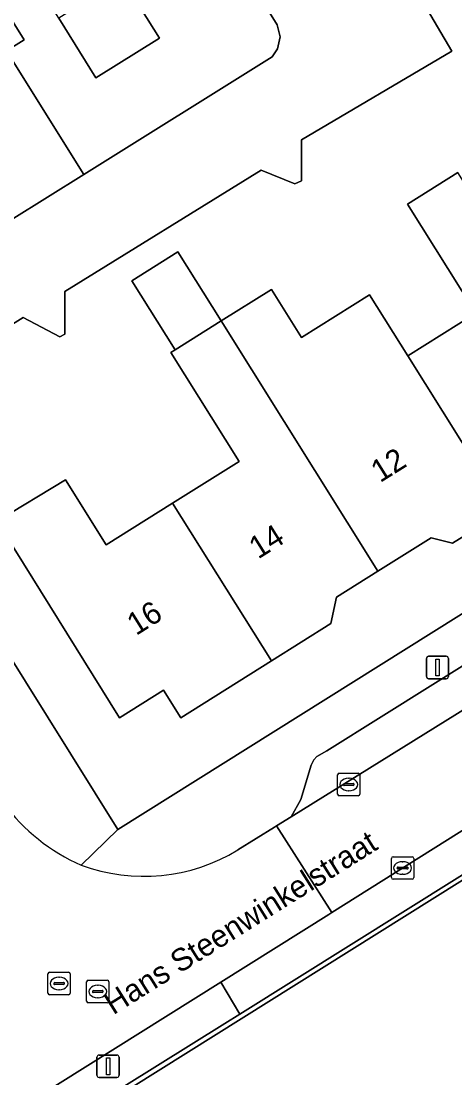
# Model space of a CAD drawing. Extents: x 159664 to 160323, y 385312 to 386115.
# Drawn here: x 159905.94 to 159925.33, y 385782.67 to 385829.91 of the extents above; entities that cross this region are included whole.
import ezdxf

# ---------------------------------------------------------------- set-up
doc = ezdxf.new("R2010")
doc.units = 0
for name, color, linetype in [('IMGEO_Erf', 7, 'Continuous'), ('IMGEO_Groenvoorziening', 7, 'Continuous'), ('IMGEO_Kolk', 7, 'Continuous'), ('IMGEO_Lichtmast', 7, 'Continuous'), ('IMGEO_Openbare_ruimte_label', 7, 'Continuous'), ('IMGEO_Pand', 7, 'Continuous'), ('IMGEO_Pand_nummerreeks', 7, 'Continuous'), ('IMGEO_Parkeervlak_open', 7, 'Continuous'), ('IMGEO_Rijbaan_lokaal_open', 7, 'Continuous'), ('IMGEO_Rioolput', 7, 'Continuous'), ('IMGEO_Voetpad_open', 7, 'Continuous')]:
    doc.layers.add(name, color=color, linetype=linetype)

msp = doc.modelspace()

# ---------------------------------------------------------------- linework, layer by layer
at = {"layer": 'IMGEO_Erf'}
for points in [[(159902.83, 385834.272), (159906.08, 385829.075), (159905.288, 385828.58), (159908.736, 385823.056), (159917.161, 385828.314), (159917.403, 385828.671), (159917.527, 385829.209), (159917.381, 385829.735), (159900.869, 385856.154)], [(159898.799, 385812.12), (159910.257, 385793.769), (159959.474, 385824.596), (159946.689, 385845.008)], [(159923.92, 385830.734), (159925.198, 385828.571), (159918.483, 385824.602), (159918.483, 385822.776), (159918.176, 385822.634), (159916.672, 385823.244), (159907.892, 385817.826), (159907.892, 385815.916), (159907.666, 385815.789), (159906.029, 385816.659), (159903.781, 385815.253)], [(159926.745, 385807.519), (159925.232, 385806.576), (159924.277, 385806.818), (159921.894, 385805.324), (159920.042, 385804.162), (159919.794, 385802.976), (159917.137, 385801.311), (159913.076, 385798.767), (159912.306, 385799.996), (159910.332, 385798.764), (159904.853, 385807.562), (159907.923, 385809.401), (159909.739, 385806.503), (159912.715, 385808.366), (159915.688, 385810.229), (159912.636, 385815.102), (159912.823, 385815.219), (159910.893, 385818.298), (159912.953, 385819.589), (159914.884, 385816.509), (159917.128, 385817.915), (159918.476, 385815.763), (159921.522, 385817.672), (159923.228, 385814.95), (159926.274, 385816.858), (159923.222, 385821.731), (159925.469, 385823.138)]]:
    msp.add_lwpolyline(points, dxfattribs=at)
msp.add_lwpolyline([(159908.798, 385834.475), (159910.462, 385831.813), (159912.126, 385829.151), (159909.285, 385827.375), (159907.621, 385830.037), (159905.957, 385832.7)], close=True, dxfattribs=at)
at = {"layer": 'IMGEO_Groenvoorziening'}
for points in [[(159962.237, 385816.658), (159961.371, 385816.147), (159919.835, 385790.061), (159919.7, 385789.976), (159914.865, 385786.947), (159915.717, 385785.521), (159964.662, 385816.146)], [(159995.344, 385766.743), (159975.15, 385798.647), (159964.547, 385815.857), (159909.705, 385781.51)]]:
    msp.add_lwpolyline(points, dxfattribs=at)
msp.add_lwpolyline([(159964.674, 385816.154), (159964.662, 385816.146), (159915.717, 385785.521), (159915.048, 385785.102), (159909.031, 385781.344), (159908.899, 385778.308), (159910.953, 385779.54), (159909.705, 385781.51), (159964.547, 385815.857), (159975.15, 385798.647), (159995.344, 385766.743), (159938.039, 385730.88), (159933.655, 385728.136), (159933.737, 385727.999), (159940.323, 385732.142), (159995.631, 385766.698)], close=True, dxfattribs=at)
at = {"layer": 'IMGEO_Kolk'}
for p, q in [((159920.089, 385795.359), (159920.089, 385796.211)), ((159920.164, 385796.285), (159921.016, 385796.285)), ((159921.09, 385796.211), (159921.09, 385795.359)), ((159920.348, 385795.779), (159920.348, 385795.791)), ((159920.786, 385795.742), (159920.388, 385795.742)), ((159920.391, 385795.828), (159920.789, 385795.828)), ((159920.577, 385796.065), (159920.602, 385796.065)), ((159920.832, 385795.791), (159920.832, 385795.779)), ((159921.016, 385795.285), (159920.164, 385795.285)), ((159920.6, 385795.505), (159920.575, 385795.505)), ((159922.496, 385791.627), (159922.496, 385792.479)), ((159922.571, 385792.553), (159923.423, 385792.553)), ((159923.497, 385792.479), (159923.497, 385791.627)), ((159922.755, 385792.047), (159922.755, 385792.059)), ((159923.193, 385792.01), (159922.795, 385792.01)), ((159922.798, 385792.096), (159923.196, 385792.096)), ((159922.984, 385792.333), (159923.009, 385792.333)), ((159923.239, 385792.059), (159923.239, 385792.047)), ((159923.423, 385791.553), (159922.571, 385791.553)), ((159923.007, 385791.773), (159922.982, 385791.773))]:
    msp.add_line(p, q, dxfattribs=at)
for points in [[(159920.089, 385795.359), (159920.089, 385796.211)], [(159920.164, 385796.285), (159921.016, 385796.285)], [(159921.09, 385796.211), (159921.09, 385795.359)], [(159921.016, 385795.285), (159920.164, 385795.285)], [(159922.496, 385791.627), (159922.496, 385792.479)], [(159922.571, 385792.553), (159923.423, 385792.553)], [(159923.497, 385792.479), (159923.497, 385791.627)], [(159923.423, 385791.553), (159922.571, 385791.553)]]:
    msp.add_lwpolyline(points, dxfattribs=at)
for centre, radius, start, end in [((159920.166, 385796.209), 0.0765, 91.552, 178.448), ((159920.166, 385796.209), 0.0765, 91.552, 178.448), ((159921.014, 385796.209), 0.0765, 1.552, 88.448), ((159921.014, 385796.209), 0.0765, 1.552, 88.448), ((159920.388, 385795.788), 0.0403, 85.8775, 175.7526), ((159920.385, 385795.778), 0.0366, 178.938, 274.7102), ((159920.789, 385795.785), 0.043, 264.8664, 352.4533), ((159920.793, 385795.79), 0.0386, 1.7309, 96.639), ((159920.166, 385795.361), 0.0765, 181.552, 268.448), ((159920.166, 385795.361), 0.0765, 181.552, 268.448), ((159921.014, 385795.361), 0.0765, 271.552, 358.448), ((159921.014, 385795.361), 0.0765, 271.552, 358.448), ((159922.573, 385792.477), 0.0765, 91.552, 178.448), ((159922.573, 385792.477), 0.0765, 91.552, 178.448), ((159923.421, 385792.477), 0.0765, 1.552, 88.448), ((159923.421, 385792.477), 0.0765, 1.552, 88.448), ((159922.795, 385792.056), 0.0403, 85.8775, 175.7526), ((159922.792, 385792.046), 0.0366, 178.938, 274.7102), ((159923.196, 385792.053), 0.043, 264.8664, 352.4533), ((159923.2, 385792.058), 0.0386, 1.7309, 96.639), ((159922.573, 385791.629), 0.0765, 181.552, 268.448), ((159922.573, 385791.629), 0.0765, 181.552, 268.448), ((159923.421, 385791.629), 0.0765, 271.552, 358.448), ((159923.421, 385791.629), 0.0765, 271.552, 358.448)]:
    msp.add_arc(centre, radius, start, end, dxfattribs=at)
for centre, major_axis, ratio, start_param, end_param in [((159920.576, 385795.785), (-0.387, 0.002), 0.722429, 4.712389, 7.853982), ((159920.601, 385795.785), (-0.39, 0.002), 0.717154, 1.570796, 4.712389), ((159922.983, 385792.053), (-0.387, 0.002), 0.722429, 4.712389, 7.853982), ((159923.008, 385792.053), (-0.39, 0.002), 0.717154, 1.570796, 4.712389)]:
    msp.add_ellipse(centre, major_axis=major_axis, ratio=ratio, start_param=start_param, end_param=end_param, dxfattribs=at)
at = {"layer": 'IMGEO_Lichtmast'}
for p, q in [((159924.059, 385800.615), (159924.059, 385801.415)), ((159924.059, 385801.415), (159924.059, 385800.615)), ((159924.159, 385801.515), (159924.949, 385801.515)), ((159924.949, 385801.515), (159924.159, 385801.515)), ((159925.049, 385801.415), (159925.049, 385800.615)), ((159925.049, 385800.615), (159925.049, 385801.415)), ((159924.949, 385800.515), (159924.159, 385800.515)), ((159924.159, 385800.515), (159924.949, 385800.515)), ((159909.33, 385782.79), (159909.33, 385783.59)), ((159909.33, 385783.59), (159909.33, 385782.79)), ((159909.43, 385783.69), (159910.22, 385783.69)), ((159910.22, 385783.69), (159909.43, 385783.69)), ((159910.32, 385783.59), (159910.32, 385782.79)), ((159910.32, 385782.79), (159910.32, 385783.59)), ((159910.22, 385782.69), (159909.43, 385782.69)), ((159909.43, 385782.69), (159910.22, 385782.69))]:
    msp.add_line(p, q, dxfattribs=at)
for points in [[(159924.479, 385801.39), (159924.629, 385801.39), (159924.629, 385800.64), (159924.479, 385800.64), (159924.479, 385801.39)], [(159909.75, 385783.565), (159909.9, 385783.565), (159909.9, 385782.815), (159909.75, 385782.815), (159909.75, 385783.565)]]:
    msp.add_lwpolyline(points, dxfattribs=at)
for centre, start, end in [((159924.159, 385801.415), 90, 180), ((159924.159, 385801.415), 90, 180), ((159924.949, 385801.415), 0, 90), ((159924.949, 385801.415), 360, 90), ((159924.159, 385800.615), 180, 270), ((159924.159, 385800.615), 180, 270), ((159924.949, 385800.615), 270, 0), ((159924.949, 385800.615), 270, 0), ((159909.43, 385783.59), 90, 180), ((159909.43, 385783.59), 90, 180), ((159910.22, 385783.59), 0, 90), ((159910.22, 385783.59), 360, 90), ((159909.43, 385782.79), 180, 270), ((159909.43, 385782.79), 180, 270), ((159910.22, 385782.79), 270, 0), ((159910.22, 385782.79), 270, 0)]:
    msp.add_arc(centre, 0.1, start, end, dxfattribs=at)
at = {"layer": 'IMGEO_Pand'}
for points in [[(159903.592, 385827.52), (159905.288, 385828.58), (159906.08, 385829.075), (159902.83, 385834.272), (159900.343, 385832.716), (159900.247, 385832.87), (159892.179, 385827.83), (159892.074, 385827.999), (159891.481, 385827.627), (159891.587, 385827.46), (159894.941, 385822.116), (159895.05, 385821.939), (159895.643, 385822.311), (159895.534, 385822.486)], [(159909.285, 385827.375), (159912.126, 385829.151), (159910.462, 385831.813), (159907.621, 385830.037)], [(159905.288, 385828.58), (159903.592, 385827.52), (159895.534, 385822.486), (159895.643, 385822.311), (159898.978, 385816.967), (159908.736, 385823.056)], [(159925.469, 385823.138), (159923.222, 385821.731), (159926.274, 385816.858), (159923.228, 385814.95), (159927.18, 385808.645), (159927.448, 385808.802), (159928.43, 385808.574), (159929.922, 385809.511), (159930.134, 385810.488), (159932.474, 385811.962)], [(159912.823, 385815.219), (159914.884, 385816.509), (159912.953, 385819.589), (159910.893, 385818.298)], [(159923.228, 385814.95), (159921.522, 385817.672), (159918.476, 385815.763), (159917.128, 385817.915), (159914.884, 385816.509), (159921.894, 385805.324), (159924.277, 385806.818), (159925.232, 385806.576), (159926.745, 385807.519), (159926.953, 385808.511), (159927.18, 385808.645)], [(159914.884, 385816.509), (159912.823, 385815.219), (159912.636, 385815.102), (159915.688, 385810.229), (159912.715, 385808.366), (159917.137, 385801.311), (159919.794, 385802.976), (159920.042, 385804.162), (159921.894, 385805.324)], [(159912.715, 385808.366), (159909.739, 385806.503), (159907.923, 385809.401), (159904.853, 385807.562), (159910.332, 385798.764), (159912.306, 385799.996), (159913.076, 385798.767), (159917.137, 385801.311)]]:
    msp.add_lwpolyline(points, close=True, dxfattribs=at)
at = {"layer": 'IMGEO_Parkeervlak_open'}
msp.add_lwpolyline([(159953.615, 385818.569), (159919.605, 385797.293), (159919.163, 385797.034), (159919.025, 385796.887), (159918.902, 385796.65), (159918.441, 385795.118), (159918.014, 385794.341), (159957.291, 385818.735)], dxfattribs=at)
at = {"layer": 'IMGEO_Rijbaan_lokaal_open'}
msp.add_lwpolyline([(159961.371, 385816.147), (159959.055, 385819.861), (159957.291, 385818.735), (159918.014, 385794.341), (159917.361, 385793.935), (159919.835, 385790.061)], close=True, dxfattribs=at)
for points in [[(159919.7, 385789.976), (159919.835, 385790.061), (159917.361, 385793.935), (159917.264, 385793.875), (159915.631, 385792.861)], [(159898.931, 385782.257), (159896.916, 385780.933), (159899.266, 385777.174), (159900.493, 385777.943), (159914.865, 385786.947), (159919.7, 385789.976)]]:
    msp.add_lwpolyline(points, dxfattribs=at)
for centre, radius, start, end in [((159912.1, 385800.098), 8.646, 216.5358, 246.3377), ((159911.423, 385799.784), 8.102, 249.835, 301.2928)]:
    msp.add_arc(centre, radius, start, end, dxfattribs=at)
at = {"layer": 'IMGEO_Rioolput'}
for p, q in [((159907.138, 385786.465), (159907.138, 385787.317)), ((159907.213, 385787.391), (159908.065, 385787.391)), ((159908.139, 385787.317), (159908.139, 385786.465)), ((159907.397, 385786.885), (159907.397, 385786.897)), ((159907.835, 385786.848), (159907.437, 385786.848)), ((159907.44, 385786.934), (159907.838, 385786.934)), ((159907.626, 385787.171), (159907.651, 385787.171)), ((159907.881, 385786.897), (159907.881, 385786.885)), ((159908.867, 385786.106), (159908.867, 385786.958)), ((159908.942, 385787.032), (159909.794, 385787.032)), ((159909.355, 385786.812), (159909.38, 385786.812)), ((159909.868, 385786.958), (159909.868, 385786.106)), ((159908.065, 385786.391), (159907.213, 385786.391)), ((159907.649, 385786.611), (159907.624, 385786.611)), ((159909.126, 385786.526), (159909.126, 385786.538)), ((159909.564, 385786.489), (159909.166, 385786.489)), ((159909.169, 385786.575), (159909.567, 385786.575)), ((159909.61, 385786.538), (159909.61, 385786.526)), ((159909.794, 385786.032), (159908.942, 385786.032)), ((159909.378, 385786.252), (159909.353, 385786.252))]:
    msp.add_line(p, q, dxfattribs=at)
for points in [[(159907.138, 385786.465), (159907.138, 385787.317)], [(159907.213, 385787.391), (159908.065, 385787.391)], [(159908.139, 385787.317), (159908.139, 385786.465)], [(159908.867, 385786.106), (159908.867, 385786.958)], [(159908.942, 385787.032), (159909.794, 385787.032)], [(159909.868, 385786.958), (159909.868, 385786.106)], [(159908.065, 385786.391), (159907.213, 385786.391)], [(159909.794, 385786.032), (159908.942, 385786.032)]]:
    msp.add_lwpolyline(points, dxfattribs=at)
for centre, radius, start, end in [((159907.215, 385787.315), 0.0765, 91.552, 178.448), ((159907.215, 385787.315), 0.0765, 91.552, 178.448), ((159908.063, 385787.315), 0.0765, 1.552, 88.448), ((159908.063, 385787.315), 0.0765, 1.552, 88.448), ((159907.437, 385786.894), 0.0403, 85.8775, 175.7526), ((159907.434, 385786.884), 0.0366, 178.938, 274.7102), ((159907.838, 385786.891), 0.043, 264.8664, 352.4533), ((159907.842, 385786.896), 0.0386, 1.7309, 96.639), ((159908.944, 385786.956), 0.0765, 91.552, 178.448), ((159908.944, 385786.956), 0.0765, 91.552, 178.448), ((159909.792, 385786.956), 0.0765, 1.552, 88.448), ((159909.792, 385786.956), 0.0765, 1.552, 88.448), ((159907.215, 385786.467), 0.0765, 181.552, 268.448), ((159907.215, 385786.467), 0.0765, 181.552, 268.448), ((159908.063, 385786.467), 0.0765, 271.552, 358.448), ((159908.063, 385786.467), 0.0765, 271.552, 358.448), ((159909.166, 385786.535), 0.0403, 85.8775, 175.7526), ((159909.163, 385786.525), 0.0366, 178.938, 274.7102), ((159909.567, 385786.532), 0.043, 264.8664, 352.4533), ((159909.571, 385786.537), 0.0386, 1.7309, 96.639), ((159908.944, 385786.108), 0.0765, 181.552, 268.448), ((159908.944, 385786.108), 0.0765, 181.552, 268.448), ((159909.792, 385786.108), 0.0765, 271.552, 358.448), ((159909.792, 385786.108), 0.0765, 271.552, 358.448)]:
    msp.add_arc(centre, radius, start, end, dxfattribs=at)
for centre, major_axis, ratio, start_param, end_param in [((159907.625, 385786.891), (-0.387, 0.002), 0.722429, 4.712389, 7.853982), ((159907.65, 385786.891), (-0.39, 0.002), 0.717154, 1.570796, 4.712389), ((159909.354, 385786.532), (-0.387, 0.002), 0.722429, 4.712389, 7.853982), ((159909.379, 385786.532), (-0.39, 0.002), 0.717154, 1.570796, 4.712389)]:
    msp.add_ellipse(centre, major_axis=major_axis, ratio=ratio, start_param=start_param, end_param=end_param, dxfattribs=at)
at = {"layer": 'IMGEO_Voetpad_open'}
for points in [[(159900.869, 385856.154), (159917.381, 385829.735), (159917.527, 385829.209), (159917.403, 385828.671), (159917.161, 385828.314), (159908.736, 385823.056), (159898.978, 385816.967)], [(159903.781, 385815.253), (159906.029, 385816.659), (159907.666, 385815.789), (159907.892, 385815.916), (159907.892, 385817.826), (159916.672, 385823.244), (159918.176, 385822.634), (159918.483, 385822.776), (159918.483, 385824.602), (159925.198, 385828.571), (159923.92, 385830.734)], [(159957.291, 385818.735), (159959.055, 385819.861), (159960.627, 385820.864), (159961.377, 385821.523), (159959.474, 385824.596), (159910.257, 385793.769), (159908.63, 385792.179)], [(159915.631, 385792.861), (159917.264, 385793.875), (159917.361, 385793.935), (159918.014, 385794.341), (159918.441, 385795.118), (159918.902, 385796.65), (159919.025, 385796.887), (159919.163, 385797.034), (159919.605, 385797.293), (159953.615, 385818.569)], [(159908.63, 385792.179), (159910.257, 385793.769), (159898.799, 385812.12)]]:
    msp.add_lwpolyline(points, dxfattribs=at)
msp.add_lwpolyline([(159915.048, 385785.102), (159915.717, 385785.521), (159914.865, 385786.947), (159900.493, 385777.943), (159901.388, 385776.527), (159905.422, 385779.076), (159907.419, 385780.337), (159909.031, 385781.344)], close=True, dxfattribs=at)
for centre, radius, start, end in [((159912.1, 385800.098), 8.646, 216.5358, 246.3377), ((159911.423, 385799.784), 8.102, 249.835, 301.2928)]:
    msp.add_arc(centre, radius, start, end, dxfattribs=at)

# ---------------------------------------------------------------- texts
at = {"layer": 'IMGEO_Openbare_ruimte_label'}
msp.add_text('Hans Steenwinkelstraat', height=1, rotation=32.0844, dxfattribs=at).set_placement((159910.057, 385785.465))
at = {"layer": 'IMGEO_Pand_nummerreeks'}
for s, rotation, p in [('12', 32.0627, (159921.989, 385809.254)), ('14', 32.0627, (159916.535, 385805.838)), ('16', 32.0637, (159911.079, 385802.42))]:
    msp.add_text(s, height=1, rotation=rotation, dxfattribs=at).set_placement(p)

doc.saveas('drawing.dxf')
